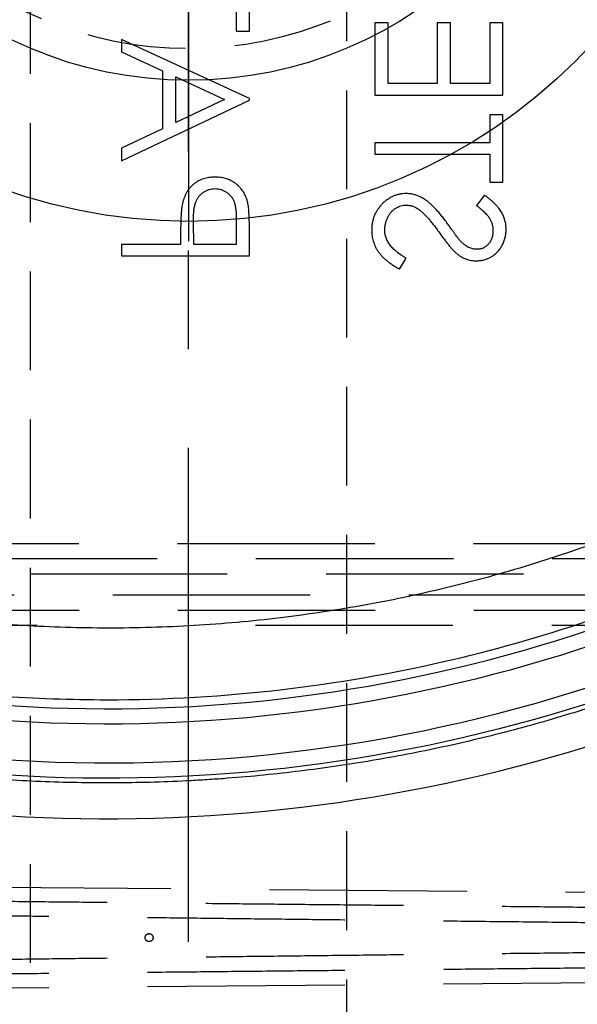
# Model space of a CAD drawing. Extents: x 2651 to 11825, y -3833 to 1075.
# Tile 273 of 656: x 4228 to 4243, y 286 to 311. Entities that reach past the tile are written whole.
import ezdxf

# ---------------------------------------------------------------- set-up
doc = ezdxf.new("R2010")
doc.units = 0
doc.header["$LTSCALE"] = 10
for name, pattern in [('CENTER', [2, 1.25, -0.25, 0.25, -0.25]), ('CNSCEN', [17, 15, -1, 0, -1]), ('CNSHID', [4, 3, -1]), ('DASHED', [0.75, 0.5, -0.25]), ('HIDDEN', [0.375, 0.25, -0.125])]:
    doc.linetypes.add(name, pattern=pattern)
doc.layers.get('0').update_dxf_attribs({"linetype": 'CONTINUOUS'})
doc.layers.get('Defpoints').update_dxf_attribs({"linetype": 'CONTINUOUS'})
for name, color, linetype in [('1', 7, 'CONTINUOUS'), ('CEN', 1, 'CENTER'), ('COOL', 150, 'HIDDEN'), ('DIM', 3, 'CONTINUOUS'), ('WL1-HL', 4, 'CNSHID'), ('WOR1-CL', 1, 'CNSCEN')]:
    doc.layers.add(name, color=color, linetype=linetype)
doc.styles.get("Standard").update_dxf_attribs({"font": 'romans.shx'})
doc.dimstyles.new('MM& INCH5', dxfattribs={"dimtxt": 5, "dimasz": 2.5, "dimexe": 1, "dimexo": 0.5, "dimtad": 0, "dimrnd": 1.38778e-17, "dimzin": 9, "dimdsep": 46, "dimtxsty": 'Standard', "dimblk": 'CLOSED', "dimcen": 0, "dimclrd": 3, "dimclre": 3, "dimclrt": 3, "dimazin": 2, "dimtfac": 0.75, "dimtofl": 0, "dimtmove": 0, "dimatfit": 3, "dimfxl": 0, "dimtolj": 1, "dimarcsym": 0})

# ---------------------------------------------------------------- blocks, each defined once
blk = doc.blocks.new('DSD')
at = {"layer": '1', "color": 6, "linetype": 'DASHED'}
for p, q in [((500.665, 520.364), (462.577, 520.032)), ((462.577, 517.956), (500.665, 517.624)), ((499.898, 510.703), (462.919, 510.703)), ((501.545, 510.315), (468.644, 510.315)), ((468.644, 509.797), (501.545, 509.797)), ((462.919, 509.408), (499.898, 509.408))]:
    blk.add_line(p, q, dxfattribs=at)
at = {"layer": '1', "color": 7, "linetype": 'Continuous'}
for p, q in [((479.28, 502.071), (479.116, 501.797)), ((483.084, 501.739), (483.084, 501.103)), ((486.322, 501.739), (483.084, 501.739)), ((486.322, 501.448), (486.322, 501.739)), ((483.416, 501.448), (484.496, 501.448)), ((483.416, 500.856), (483.416, 501.448)), ((484.496, 501.448), (484.503, 500.881)), ((484.828, 501.216), (484.828, 501.448)), ((484.828, 501.448), (486.322, 501.448)), ((477.132, 500.202), (477.331, 500.465)), ((476.999, 499.87), (476.666, 499.87)), ((476.666, 499.87), (476.666, 498.168)), ((476.999, 499.164), (476.999, 499.87)), ((486.322, 499.33), (483.084, 497.794)), ((486.322, 499.013), (486.322, 499.33)), ((479.905, 499.164), (476.999, 499.164)), ((479.905, 498.874), (479.905, 499.164)), ((485.284, 498.521), (486.322, 499.013)), ((476.999, 498.168), (476.999, 498.874)), ((476.999, 498.874), (479.905, 498.874)), ((485.284, 497.053), (485.284, 498.521)), ((483.715, 497.777), (484.952, 498.363)), ((484.952, 498.363), (484.952, 497.206)), ((476.666, 498.168), (476.999, 498.168)), ((483.084, 497.794), (483.084, 497.753)), ((483.084, 497.753), (486.322, 496.258)), ((484.952, 497.206), (483.715, 497.777)), ((476.666, 497.67), (476.666, 495.843)), ((479.905, 497.67), (476.666, 497.67)), ((479.905, 495.843), (479.905, 497.67)), ((476.999, 495.843), (476.999, 497.379)), ((476.999, 497.379), (477.995, 497.379)), ((477.995, 497.379), (477.995, 495.843)), ((478.327, 495.843), (478.327, 497.379)), ((478.327, 497.379), (479.573, 497.379)), ((479.573, 497.379), (479.573, 495.843)), ((486.322, 496.574), (485.284, 497.053)), ((486.322, 496.258), (486.322, 496.574)), ((483.416, 496.05), (483.084, 496.05)), ((483.084, 496.05), (483.084, 494.348)), ((483.416, 495.345), (483.416, 496.05)), ((476.666, 495.843), (476.999, 495.843)), ((477.995, 495.843), (478.327, 495.843)), ((479.573, 495.843), (479.905, 495.843))]:
    blk.add_line(p, q, dxfattribs=at)
at = {"layer": '1', "color": 252, "linetype": 'Continuous', "extrusion": (0, 0, -1)}
for radius, start, end in [(40.124, 53.8028, 96.2068), (38.753, 53.2604, 96.1879)]:
    blk.add_arc((-486.693, 474.837), radius, start, end, dxfattribs=at)
at = {"layer": '1', "color": 110, "linetype": 'Continuous'}
blk.add_arc((486.693, 474.837), 39.735, 83.7932, 129.3821, dxfattribs=at)
at = {"layer": '1', "color": 252, "linetype": 'Continuous'}
blk.add_arc((486.693, 474.837), 38.365, 83.8121, 126.7396, dxfattribs=at)
blk.add_ellipse((486.674, 474.837), major_axis=(-41.149, 0), ratio=1, start_param=4.604494, end_param=5.330589, dxfattribs=at)
at = {"layer": '1', "color": 6, "linetype": 'DASHED'}
for points in [[(500.663, 520.032), (489.514, 519.905), (477.159, 519.779), (464.185, 519.659)], [(464.183, 519.273), (477.159, 519.399), (489.514, 519.544), (500.665, 519.7)], [(500.665, 518.288), (489.514, 518.444), (477.159, 518.589), (464.183, 518.715)], [(464.185, 518.328), (477.159, 518.209), (489.514, 518.083), (500.663, 517.956)]]:
    blk.add_rational_spline(points, [1, 0.984198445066, 0.984198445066, 1], degree=3, dxfattribs=at)
at = {"layer": '1', "color": 7, "linetype": 'Continuous'}
for points, knots in [([(463.127, 507.454), (463.378, 507.635), (463.757, 507.902), (464.204, 508.206), (464.397, 508.335), (464.526, 508.42), (464.591, 508.463), (465.173, 508.844), (466.221, 509.496), (467.834, 510.4), (468.936, 510.952), (469.772, 511.348), (470.193, 511.541), (470.688, 511.758), (470.901, 511.849), (471.044, 511.909), (471.115, 511.939), (471.757, 512.208), (472.904, 512.656), (474.644, 513.246), (476.404, 513.754), (478.183, 514.182), (479.981, 514.528), (481.797, 514.793), (483.021, 514.915), (483.791, 514.974), (483.945, 514.985), (484.176, 515), (484.253, 515.005), (484.408, 515.014), (484.793, 515.035), (485.179, 515.051), (486.104, 515.079), (487.337, 515.088), (489.185, 515.016), (490.416, 514.911), (491.031, 514.845)], [0, 0, 0, 0, 0.03125, 0.046875, 0.054688, 0.054688, 0.0625, 0.0625, 0.125, 0.1875, 0.25, 0.25, 0.28125, 0.296875, 0.304688, 0.304688, 0.3125, 0.3125, 0.375, 0.4375, 0.5, 0.5625, 0.625, 0.6875, 0.75, 0.75, 0.765625, 0.765625, 0.773438, 0.773438, 0.78125, 0.8125, 0.8125, 0.875, 0.9375, 1, 1, 1, 1]), ([(479.988, 501.086), (479.988, 501.11), (479.987, 501.159), (479.978, 501.231), (479.967, 501.301), (479.948, 501.369), (479.925, 501.436), (479.897, 501.501), (479.864, 501.564), (479.826, 501.626), (479.781, 501.686), (479.729, 501.745), (479.672, 501.803), (479.607, 501.859), (479.535, 501.914), (479.456, 501.968), (479.371, 502.021), (479.311, 502.054), (479.28, 502.071)], [0, 0, 0, 0, 0.057208, 0.113696, 0.169178, 0.224159, 0.27872, 0.333794, 0.389241, 0.445822, 0.503704, 0.564294, 0.627975, 0.695038, 0.765373, 0.839611, 0.917538, 1, 1, 1, 1]), ([(477.339, 501.863), (477.305, 501.862), (477.237, 501.859), (477.138, 501.839), (477.044, 501.807), (476.954, 501.763), (476.873, 501.705), (476.798, 501.638), (476.736, 501.559), (476.681, 501.472), (476.638, 501.377), (476.606, 501.277), (476.587, 501.172), (476.585, 501.101), (476.583, 501.065)], [0, 0, 0, 0, 0.083785, 0.16578, 0.24628, 0.327461, 0.408797, 0.489715, 0.571376, 0.655523, 0.741019, 0.826547, 0.911989, 1, 1, 1, 1]), ([(477.832, 501.682), (477.813, 501.696), (477.776, 501.725), (477.717, 501.762), (477.657, 501.793), (477.596, 501.818), (477.533, 501.839), (477.47, 501.853), (477.405, 501.862), (477.361, 501.863), (477.339, 501.863)], [0, 0, 0, 0, 0.133507, 0.262559, 0.388264, 0.512667, 0.633722, 0.755394, 0.877553, 1, 1, 1, 1]), ([(479.116, 501.797), (479.159, 501.771), (479.24, 501.723), (479.351, 501.641), (479.445, 501.557), (479.521, 501.469), (479.582, 501.378), (479.624, 501.284), (479.651, 501.186), (479.654, 501.119), (479.656, 501.086)], [0, 0, 0, 0, 0.159004, 0.304646, 0.438547, 0.562322, 0.677433, 0.786897, 0.893611, 1, 1, 1, 1]), ([(476.916, 501.098), (476.917, 501.131), (476.919, 501.196), (476.942, 501.287), (476.98, 501.37), (477.032, 501.44), (477.093, 501.499), (477.165, 501.542), (477.243, 501.568), (477.298, 501.571), (477.326, 501.572)], [0, 0, 0, 0, 0.143073, 0.275903, 0.402371, 0.528414, 0.650356, 0.765895, 0.880774, 1, 1, 1, 1]), ([(477.326, 501.572), (477.343, 501.572), (477.378, 501.571), (477.429, 501.561), (477.48, 501.548), (477.531, 501.527), (477.582, 501.499), (477.635, 501.461), (477.69, 501.414), (477.725, 501.378), (477.744, 501.359)], [0, 0, 0, 0, 0.107285, 0.214746, 0.322939, 0.434116, 0.553412, 0.686073, 0.834256, 1, 1, 1, 1]), ([(478.273, 501.151), (478.248, 501.185), (478.202, 501.251), (478.133, 501.342), (478.07, 501.423), (478.013, 501.495), (477.96, 501.556), (477.914, 501.608), (477.872, 501.649), (477.844, 501.672), (477.832, 501.682)], [0, 0, 0, 0, 0.181535, 0.347082, 0.495568, 0.628357, 0.74552, 0.845831, 0.930782, 1, 1, 1, 1]), ([(477.744, 501.359), (477.75, 501.352), (477.765, 501.335), (477.79, 501.304), (477.82, 501.264), (477.858, 501.214), (477.901, 501.155), (477.95, 501.086), (478.007, 501.008), (478.046, 500.953), (478.066, 500.924)], [0, 0, 0, 0, 0.052594, 0.124952, 0.218094, 0.333502, 0.468789, 0.624938, 0.801683, 1, 1, 1, 1]), ([(484.775, 500.392), (484.779, 500.412), (484.788, 500.457), (484.799, 500.53), (484.808, 500.615), (484.815, 500.712), (484.82, 500.821), (484.825, 500.942), (484.828, 501.075), (484.828, 501.168), (484.828, 501.216)], [0, 0, 0, 0, 0.075173, 0.164746, 0.268017, 0.385912, 0.517789, 0.663691, 0.824413, 1, 1, 1, 1]), ([(476.583, 501.065), (476.585, 501.027), (476.587, 500.951), (476.61, 500.839), (476.648, 500.732), (476.691, 500.646), (476.733, 500.578), (476.772, 500.526), (476.817, 500.474), (476.868, 500.421), (476.925, 500.367), (476.988, 500.312), (477.057, 500.257), (477.106, 500.221), (477.132, 500.202)], [0, 0, 0, 0, 0.107233, 0.213252, 0.31883, 0.426794, 0.483646, 0.543604, 0.608308, 0.677127, 0.750686, 0.828713, 0.91219, 1, 1, 1, 1]), ([(477.331, 500.465), (477.31, 500.481), (477.271, 500.511), (477.216, 500.558), (477.165, 500.602), (477.122, 500.645), (477.082, 500.685), (477.048, 500.724), (477.02, 500.761), (476.99, 500.808), (476.959, 500.867), (476.934, 500.941), (476.919, 501.018), (476.917, 501.071), (476.916, 501.098)], [0, 0, 0, 0, 0.098469, 0.189629, 0.274184, 0.352183, 0.423199, 0.488551, 0.548473, 0.60144, 0.701198, 0.799592, 0.898545, 1, 1, 1, 1]), ([(478.789, 500.568), (478.771, 500.582), (478.732, 500.612), (478.674, 500.665), (478.614, 500.726), (478.55, 500.795), (478.485, 500.872), (478.416, 500.957), (478.345, 501.051), (478.297, 501.117), (478.273, 501.151)], [0, 0, 0, 0, 0.090279, 0.18953, 0.299198, 0.418926, 0.548376, 0.688136, 0.839084, 1, 1, 1, 1]), ([(479.656, 501.086), (479.655, 501.058), (479.653, 501.001), (479.638, 500.918), (479.615, 500.838), (479.582, 500.761), (479.542, 500.69), (479.494, 500.628), (479.439, 500.573), (479.379, 500.529), (479.314, 500.495), (479.247, 500.469), (479.177, 500.455), (479.131, 500.453), (479.107, 500.451)], [0, 0, 0, 0, 0.091264, 0.18093, 0.270088, 0.360156, 0.448343, 0.532666, 0.613834, 0.693982, 0.772716, 0.849335, 0.923967, 1, 1, 1, 1]), ([(479.112, 500.161), (479.141, 500.161), (479.198, 500.163), (479.283, 500.176), (479.365, 500.197), (479.443, 500.227), (479.52, 500.265), (479.592, 500.312), (479.662, 500.367), (479.728, 500.43), (479.789, 500.499), (479.842, 500.571), (479.887, 500.648), (479.924, 500.729), (479.953, 500.813), (479.973, 500.901), (479.986, 500.992), (479.987, 501.054), (479.988, 501.086)], [0, 0, 0, 0, 0.061484, 0.121775, 0.18092, 0.240256, 0.300114, 0.361146, 0.423501, 0.488669, 0.553954, 0.617581, 0.680238, 0.742187, 0.804663, 0.868259, 0.93302, 1, 1, 1, 1]), ([(483.084, 501.103), (483.084, 501.06), (483.084, 500.976), (483.087, 500.856), (483.091, 500.747), (483.096, 500.649), (483.102, 500.562), (483.11, 500.487), (483.119, 500.422), (483.128, 500.383), (483.133, 500.366)], [0, 0, 0, 0, 0.176956, 0.339055, 0.486318, 0.618781, 0.735619, 0.838742, 0.926457, 1, 1, 1, 1]), ([(478.066, 500.924), (478.092, 500.889), (478.142, 500.821), (478.216, 500.724), (478.289, 500.636), (478.359, 500.557), (478.427, 500.486), (478.494, 500.423), (478.558, 500.369), (478.64, 500.31), (478.74, 500.251), (478.863, 500.199), (478.987, 500.167), (479.07, 500.163), (479.112, 500.161)], [0, 0, 0, 0, 0.096972, 0.187773, 0.272396, 0.351321, 0.424335, 0.491909, 0.554233, 0.611268, 0.716348, 0.81454, 0.908495, 1, 1, 1, 1]), ([(483.954, 500.036), (483.928, 500.037), (483.876, 500.04), (483.8, 500.057), (483.728, 500.086), (483.66, 500.126), (483.599, 500.175), (483.546, 500.232), (483.503, 500.296), (483.476, 500.356), (483.459, 500.41), (483.447, 500.456), (483.437, 500.508), (483.43, 500.566), (483.423, 500.63), (483.419, 500.7), (483.416, 500.776), (483.416, 500.828), (483.416, 500.856)], [0, 0, 0, 0, 0.070044, 0.139238, 0.208197, 0.279173, 0.349987, 0.418354, 0.48761, 0.557411, 0.59533, 0.637964, 0.685913, 0.738185, 0.796103, 0.858517, 0.926658, 1, 1, 1, 1]), ([(484.503, 500.881), (484.503, 500.853), (484.503, 500.8), (484.499, 500.723), (484.495, 500.651), (484.489, 500.585), (484.48, 500.525), (484.471, 500.471), (484.458, 500.422), (484.441, 500.366), (484.411, 500.303), (484.368, 500.234), (484.314, 500.176), (484.252, 500.126), (484.184, 500.086), (484.111, 500.057), (484.033, 500.04), (483.981, 500.037), (483.954, 500.036)], [0, 0, 0, 0, 0.072538, 0.140034, 0.202496, 0.260575, 0.313228, 0.361583, 0.404878, 0.444127, 0.5164, 0.586507, 0.655085, 0.724384, 0.793974, 0.861638, 0.930111, 1, 1, 1, 1]), ([(479.107, 500.451), (479.08, 500.453), (479.025, 500.456), (478.944, 500.479), (478.864, 500.516), (478.815, 500.55), (478.789, 500.568)], [0, 0, 0, 0, 0.234723, 0.477158, 0.728556, 1, 1, 1, 1]), ([(483.133, 500.366), (483.139, 500.343), (483.151, 500.299), (483.175, 500.235), (483.204, 500.175), (483.237, 500.117), (483.275, 500.063), (483.317, 500.011), (483.364, 499.963), (483.415, 499.919), (483.47, 499.878), (483.529, 499.842), (483.591, 499.813), (483.657, 499.788), (483.726, 499.769), (483.798, 499.756), (483.874, 499.747), (483.926, 499.746), (483.953, 499.746)], [0, 0, 0, 0, 0.062481, 0.12349, 0.183411, 0.243153, 0.302127, 0.36171, 0.421842, 0.482932, 0.544552, 0.605681, 0.66768, 0.729984, 0.794551, 0.860346, 0.928907, 1, 1, 1, 1]), ([(483.953, 499.746), (483.979, 499.746), (484.031, 499.747), (484.108, 499.756), (484.18, 499.768), (484.25, 499.787), (484.315, 499.812), (484.377, 499.841), (484.436, 499.876), (484.49, 499.917), (484.541, 499.962), (484.588, 500.011), (484.63, 500.064), (484.668, 500.122), (484.701, 500.184), (484.73, 500.249), (484.755, 500.319), (484.768, 500.367), (484.775, 500.392)], [0, 0, 0, 0, 0.070119, 0.137192, 0.202016, 0.264631, 0.326117, 0.38601, 0.445812, 0.505298, 0.564633, 0.624283, 0.683902, 0.743953, 0.805388, 0.868388, 0.933084, 1, 1, 1, 1])]:
    blk.add_open_spline(points, degree=3, knots=knots, dxfattribs=at)
at = {"layer": '1', "color": 252, "linetype": 'Continuous'}
blk.add_open_spline([(490.803, 512.75), (490.348, 512.794), (489.437, 512.884), (488.065, 512.955), (485.663, 513), (482.338, 512.805), (478.26, 512.101), (474.598, 511.067), (471.361, 509.812), (468.547, 508.425), (466.128, 507.004), (464.694, 505.986), (464.023, 505.509)], degree=3, knots=[0, 0, 0, 0, 0.048366, 0.096732, 0.145099, 0.302324, 0.447855, 0.58169, 0.703824, 0.814256, 0.912982, 1, 1, 1, 1], dxfattribs=at)
blk.add_rational_spline([(465.739, 504.545), (473.041, 509.681), (481.685, 511.911), (490.56, 510.947)], [1, 0.957116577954, 0.957116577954, 1], degree=3, dxfattribs=at)
at = {"layer": '1', "color": 6, "linetype": 'DASHED'}
for points in [[(462.929, 511.092), (484.594, 511.092)], [(488.461, 511.092), (499.908, 511.092)], [(499.908, 509.019), (462.929, 509.019)]]:
    blk.add_open_spline(points, degree=1, dxfattribs=at)
at = {"layer": 'CEN'}
blk.add_circle((485.625, 518.994), 0.102, dxfattribs=at)
blk = doc.blocks.new('*D178')
at = {"layer": 'Defpoints', "color": 0}
for p in [(4171.684, 387.642), (4446.684, 255.642), (4473.321, 255.642)]:
    blk.add_point(p, dxfattribs=at)
at = {"layer": 'DIM', "color": 3, "lineweight": -2}
blk.add_line((4447.184, 255.642), (4473.321, 255.642), dxfattribs=at)
at = {"layer": 'DIM', "color": 3, "insert": (4496.327, 255.642), "char_height": 5, "attachment_point": 5}
blk.add_mtext('\\A1;132 [5.197]', dxfattribs=at)
blk = doc.blocks.new('_Closed')
at = {"color": 0, "linetype": 'ByBlock', "lineweight": -2}
for p, q in [((-1, 0.1667), (0, 0)), ((-1, 0.1667), (-1, -0.1667)), ((0, 0), (-1, -0.1667)), ((0, 0), (-1, 0))]:
    blk.add_line(p, q, dxfattribs=at)
blk = doc.blocks.new('*D179')
at = {"layer": 'Defpoints', "color": 0}
for p in [(4171.684, 387.642), (4473.321, 263.642), (4381.212, 262.642)]:
    blk.add_point(p, dxfattribs=at)
at = {"layer": 'DIM', "color": 3, "lineweight": -2}
for p, q in [((4463.321, 262.642), (4468.321, 263.642)), ((4468.321, 263.642), (4473.321, 263.642)), ((4381.712, 262.642), (4463.321, 262.642))]:
    blk.add_line(p, q, dxfattribs=at)
at = {"layer": 'DIM', "color": 3, "insert": (4496.327, 263.642), "char_height": 5, "attachment_point": 5}
blk.add_mtext('\\A1;125 [4.921]', dxfattribs=at)
blk = doc.blocks.new('*D180')
at = {"layer": 'Defpoints', "color": 0}
for p in [(4171.684, 387.642), (4446.684, 212.642), (4473.321, 212.642)]:
    blk.add_point(p, dxfattribs=at)
at = {"layer": 'DIM', "color": 3, "lineweight": -2}
blk.add_line((4447.184, 212.642), (4473.321, 212.642), dxfattribs=at)
at = {"layer": 'DIM', "color": 3, "insert": (4493.946, 212.642), "char_height": 5, "attachment_point": 5}
blk.add_mtext('\\A1;175 [6.89]', dxfattribs=at)
blk = doc.blocks.new('*D181')
at = {"layer": 'Defpoints', "color": 0}
for p in [(4171.684, 387.642), (4446.684, 182.642), (4473.321, 182.642)]:
    blk.add_point(p, dxfattribs=at)
at = {"layer": 'DIM', "color": 3, "lineweight": -2}
blk.add_line((4447.184, 182.642), (4473.321, 182.642), dxfattribs=at)
at = {"layer": 'DIM', "color": 3, "insert": (4496.684, 182.642), "char_height": 5, "attachment_point": 5}
blk.add_mtext('\\A1;205 [8.071]', dxfattribs=at)
blk = doc.blocks.new('*D182')
at = {"layer": 'Defpoints', "color": 0}
for p in [(4171.684, 387.642), (4446.684, 162.642), (4473.321, 162.642)]:
    blk.add_point(p, dxfattribs=at)
at = {"layer": 'DIM', "color": 3, "lineweight": -2}
blk.add_line((4447.184, 162.642), (4473.321, 162.642), dxfattribs=at)
at = {"layer": 'DIM', "color": 3, "insert": (4496.684, 162.642), "char_height": 5, "attachment_point": 5}
blk.add_mtext('\\A1;225 [8.858]', dxfattribs=at)
blk = doc.blocks.new('*D183')
at = {"layer": 'Defpoints', "color": 0}
for p in [(4171.684, 387.642), (4446.684, 119.642), (4473.321, 119.642)]:
    blk.add_point(p, dxfattribs=at)
at = {"layer": 'DIM', "color": 3, "lineweight": -2}
blk.add_line((4447.184, 119.642), (4473.321, 119.642), dxfattribs=at)
at = {"layer": 'DIM', "color": 3, "insert": (4499.065, 119.642), "char_height": 5, "attachment_point": 5}
blk.add_mtext('\\A1;268 [10.551]', dxfattribs=at)
blk = doc.blocks.new('*D184')
at = {"layer": 'Defpoints', "color": 0}
for p in [(4171.684, 387.642), (4446.684, 12.642), (4473.321, 12.642)]:
    blk.add_point(p, dxfattribs=at)
at = {"layer": 'DIM', "color": 3, "lineweight": -2}
blk.add_line((4447.184, 12.642), (4473.321, 12.642), dxfattribs=at)
at = {"layer": 'DIM', "color": 3, "insert": (4499.065, 12.642), "char_height": 5, "attachment_point": 5}
blk.add_mtext('\\A1;375 [14.764]', dxfattribs=at)
blk = doc.blocks.new('*D185')
at = {"layer": 'Defpoints', "color": 0}
for p in [(4171.684, 387.642), (4446.684, 55.642), (4473.321, 55.642)]:
    blk.add_point(p, dxfattribs=at)
at = {"layer": 'DIM', "color": 3, "lineweight": -2}
blk.add_line((4447.184, 55.642), (4473.321, 55.642), dxfattribs=at)
at = {"layer": 'DIM', "color": 3, "insert": (4499.065, 55.642), "char_height": 5, "attachment_point": 5}
blk.add_mtext('\\A1;332 [13.071]', dxfattribs=at)
blk = doc.blocks.new('*D186')
at = {"layer": 'Defpoints', "color": 0}
for p in [(4171.684, 387.642), (4381.212, -22.358), (4473.321, -22.358)]:
    blk.add_point(p, dxfattribs=at)
at = {"layer": 'DIM', "color": 3, "lineweight": -2}
blk.add_line((4381.712, -22.358), (4473.321, -22.358), dxfattribs=at)
at = {"layer": 'DIM', "color": 3, "insert": (4499.065, -22.358), "char_height": 5, "attachment_point": 5}
blk.add_mtext('\\A1;410 [16.142]', dxfattribs=at)
blk = doc.blocks.new('*D187')
at = {"layer": 'Defpoints', "color": 0}
for p in [(4171.684, 387.642), (4274.104, -57.358), (4473.321, -57.358)]:
    blk.add_point(p, dxfattribs=at)
at = {"layer": 'DIM', "color": 3, "lineweight": -2}
blk.add_line((4274.604, -57.358), (4473.321, -57.358), dxfattribs=at)
at = {"layer": 'DIM', "color": 3, "insert": (4496.684, -57.358), "char_height": 5, "attachment_point": 5}
blk.add_mtext('\\A1;445 [17.52]', dxfattribs=at)
blk = doc.blocks.new('*D188')
at = {"layer": 'Defpoints', "color": 0}
for p in [(4171.684, 387.642), (4271.924, -104.358), (4473.321, -104.358)]:
    blk.add_point(p, dxfattribs=at)
at = {"layer": 'DIM', "color": 3, "lineweight": -2}
blk.add_line((4272.424, -104.358), (4473.321, -104.358), dxfattribs=at)
at = {"layer": 'DIM', "color": 3, "insert": (4496.684, -104.358), "char_height": 5, "attachment_point": 5}
blk.add_mtext('\\A1;492 [19.37]', dxfattribs=at)
blk = doc.blocks.new('*D189')
at = {"layer": 'Defpoints', "color": 0}
for p in [(4171.684, 387.642), (4285.884, -124.358), (4473.321, -124.358)]:
    blk.add_point(p, dxfattribs=at)
at = {"layer": 'DIM', "color": 3, "lineweight": -2}
blk.add_line((4286.384, -124.358), (4473.321, -124.358), dxfattribs=at)
at = {"layer": 'DIM', "color": 3, "insert": (4499.065, -124.358), "char_height": 5, "attachment_point": 5}
blk.add_mtext('\\A1;512 [20.157]', dxfattribs=at)
blk = doc.blocks.new('*D193')
at = {"layer": 'Defpoints', "color": 0}
for p in [(4171.684, 387.642), (4401.864, -82.358), (4473.321, -82.358)]:
    blk.add_point(p, dxfattribs=at)
at = {"layer": 'DIM', "color": 3, "lineweight": -2}
blk.add_line((4402.364, -82.358), (4473.321, -82.358), dxfattribs=at)
at = {"layer": 'DIM', "color": 3, "insert": (4499.065, -82.358), "char_height": 5, "attachment_point": 5}
blk.add_mtext('\\A1;470 [18.504]', dxfattribs=at)
blk = doc.blocks.new('*D199')
at = {"layer": 'Defpoints', "color": 0}
for p in [(4171.684, 387.642), (4256.684, -119.598), (4256.684, -149.953)]:
    blk.add_point(p, dxfattribs=at)
at = {"layer": 'DIM', "color": 3, "lineweight": -2}
blk.add_line((4256.684, -120.098), (4256.684, -149.953), dxfattribs=at)
at = {"layer": 'DIM', "color": 3, "insert": (4256.684, -170.935), "char_height": 5, "attachment_point": 5, "rotation": 90}
blk.add_mtext('\\A1;85 [3.346]', dxfattribs=at)
blk = doc.blocks.new('*D200')
at = {"layer": 'Defpoints', "color": 0}
for p in [(4171.684, 387.642), (4278.684, -131.558), (4278.684, -149.953)]:
    blk.add_point(p, dxfattribs=at)
at = {"layer": 'DIM', "color": 3, "lineweight": -2}
blk.add_line((4278.684, -132.058), (4278.684, -149.953), dxfattribs=at)
at = {"layer": 'DIM', "color": 3, "insert": (4278.684, -172.959), "char_height": 5, "attachment_point": 5, "rotation": 90}
blk.add_mtext('\\A1;107 [4.213]', dxfattribs=at)
blk = doc.blocks.new('*D201')
at = {"layer": 'Defpoints', "color": 0}
for p in [(4171.684, 387.642), (4296.684, -137.358), (4296.684, -149.953)]:
    blk.add_point(p, dxfattribs=at)
at = {"layer": 'DIM', "color": 3, "lineweight": -2}
blk.add_line((4296.684, -137.858), (4296.684, -149.953), dxfattribs=at)
at = {"layer": 'DIM', "color": 3, "insert": (4296.684, -172.959), "char_height": 5, "attachment_point": 5, "rotation": 90}
blk.add_mtext('\\A1;125 [4.921]', dxfattribs=at)
blk = doc.blocks.new('*D202')
at = {"layer": 'Defpoints', "color": 0}
for p in [(4171.684, 387.642), (4246.684, -84.778), (4246.684, -149.953)]:
    blk.add_point(p, dxfattribs=at)
at = {"layer": 'DIM', "color": 3, "lineweight": -2}
blk.add_line((4246.684, -85.278), (4246.684, -149.953), dxfattribs=at)
at = {"layer": 'DIM', "color": 3, "insert": (4246.684, -170.935), "char_height": 5, "attachment_point": 5, "rotation": 90}
blk.add_mtext('\\A1;75 [2.953]', dxfattribs=at)
blk = doc.blocks.new('*D203')
at = {"layer": 'Defpoints', "color": 0}
for p in [(4171.684, 387.642), (4368.684, -115.538), (4368.684, -149.953)]:
    blk.add_point(p, dxfattribs=at)
at = {"layer": 'DIM', "color": 3, "lineweight": -2}
blk.add_line((4368.684, -116.038), (4368.684, -149.953), dxfattribs=at)
at = {"layer": 'DIM', "color": 3, "insert": (4368.684, -172.959), "char_height": 5, "attachment_point": 5, "rotation": 90}
blk.add_mtext('\\A1;197 [7.756]', dxfattribs=at)
blk = doc.blocks.new('117')
at = {"layer": 'WL1-HL'}
for radius in [13.87, 10.3]:
    blk.add_circle((254.95, 1693.104), radius, dxfattribs=at)
at = {"layer": 'WOR1-CL'}
blk.add_line((254.95, 1707.474), (254.95, 1678.734), dxfattribs=at)
blk = doc.blocks.new('A$C257357D5')
at = {"layer": 'COOL', "color": 1, "linetype": 'CENTER'}
blk.add_line((61, -60.106), (61, 35), dxfattribs=at)
at = {"layer": 'COOL'}
blk.add_lwpolyline([(57, -49.388), (57, 32.691), (61, 35), (65, 32.691), (65, -49.388)], dxfattribs=at)
blk.add_circle((61, 32), 9.5, dxfattribs=at)
blk.add_blockref('117', (-193.95, -1661.104), dxfattribs=at)

msp = doc.modelspace()

# ---------------------------------------------------------------- linework, layer by layer
at = {"layer": 'CEN'}
msp.add_circle((4231.684, 287.642), 0.1, dxfattribs=at)

# ---------------------------------------------------------------- block references
at = {"layer": 'DIM', "rotation": 180}
msp.add_blockref('DSD', (4717.309, 806.636), dxfattribs=at)
at = {"layer": 'DIM'}
msp.add_blockref('A$C257357D5', (4171.684, 287.642), dxfattribs=at)

# ---------------------------------------------------------------- dimensions: what is measured, and where the dimension line sits
for feature_location, offset, dtype, picture, middle in [((4446.684, 255.642), (26.637, 0), 0, '*D178', (4496.327, 255.642)), ((4381.212, 262.642), (92.109, 1), 0, '*D179', (4496.327, 263.642)), ((4446.684, 212.642), (26.637, 0), 0, '*D180', (4493.946, 212.642)), ((4446.684, 182.642), (26.637, 0), 0, '*D181', (4496.684, 182.642)), ((4446.684, 162.642), (26.637, 0), 0, '*D182', (4496.684, 162.642)), ((4446.684, 119.642), (26.637, 0), 0, '*D183', (4499.065, 119.642)), ((4446.684, 12.642), (26.637, 0), 0, '*D184', (4499.065, 12.642)), ((4446.684, 55.642), (26.637, 0), 0, '*D185', (4499.065, 55.642)), ((4381.212, -22.358), (92.109, 0), 0, '*D186', (4499.065, -22.358)), ((4274.104, -57.358), (199.217, 0), 0, '*D187', (4496.684, -57.358)), ((4271.924, -104.358), (201.397, 0), 0, '*D188', (4496.684, -104.358)), ((4285.884, -124.358), (187.437, 0), 0, '*D189', (4499.065, -124.358)), ((4401.864, -82.358), (71.457, 0), 0, '*D193', (4499.065, -82.358)), ((4256.684, -119.598), (0, -30.355), 1, '*D199', (4256.684, -170.935)), ((4278.684, -131.558), (0, -18.395), 1, '*D200', (4278.684, -172.959)), ((4296.684, -137.358), (0, -12.595), 1, '*D201', (4296.684, -172.959)), ((4246.684, -84.778), (0, -65.175), 1, '*D202', (4246.684, -170.935)), ((4368.684, -115.538), (0, -34.415), 1, '*D203', (4368.684, -172.959))]:
    dim = msp.add_ordinate_dim(feature_location=feature_location, offset=offset, dtype=dtype, origin=(4171.684, 387.642), dimstyle='MM& INCH5', dxfattribs=at)
    dim.commit()
    dim.dimension.update_dxf_attribs({"geometry": picture, "text_midpoint": middle})

doc.saveas('drawing.dxf')
